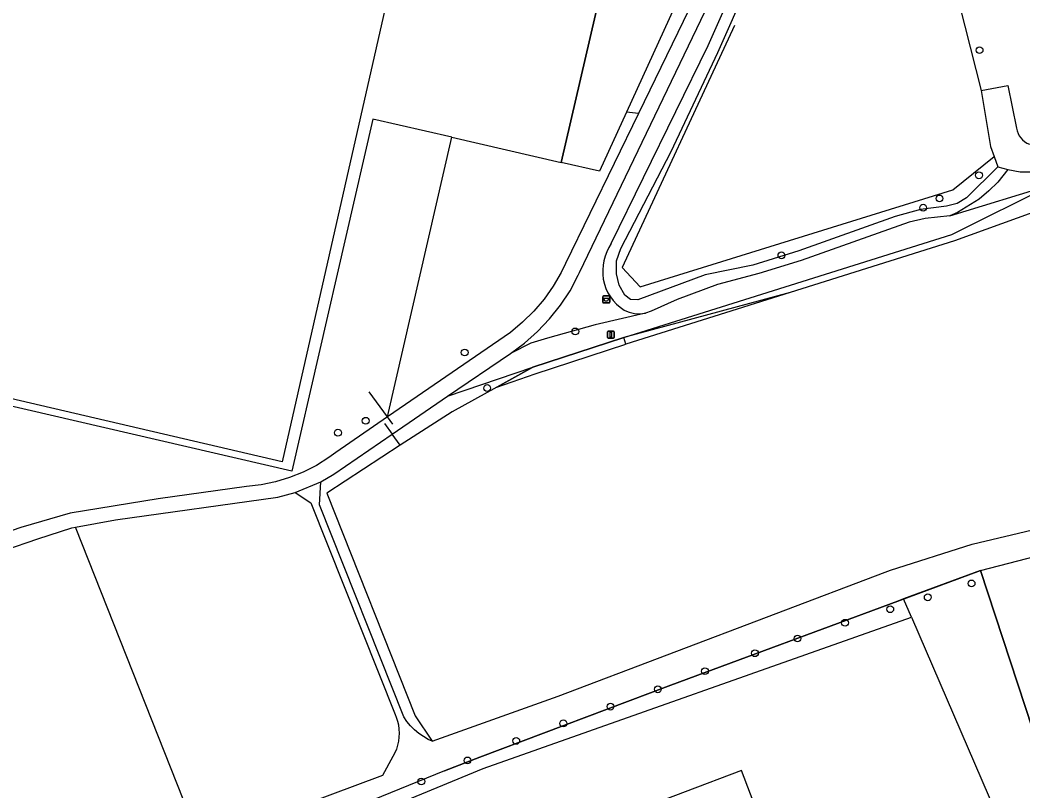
# Model space of a CAD drawing. Extents: x 160203 to 161526, y 379529 to 381797.
# Drawn here: x 161056.6 to 161200.5, y 381341.3 to 381451.9 of the extents above; entities that cross this region are included whole.
import ezdxf

# ---------------------------------------------------------------- set-up
doc = ezdxf.new("R2010")
doc.units = 0
for name, color, linetype in [('IMGEO_Afvalbak', 7, 'Continuous'), ('IMGEO_Boom', 7, 'Continuous'), ('IMGEO_Bouwland', 7, 'Continuous'), ('IMGEO_Grasland_agrarisch', 7, 'Continuous'), ('IMGEO_Grasland_overig', 7, 'Continuous'), ('IMGEO_Groenvoorziening', 7, 'Continuous'), ('IMGEO_Hek', 7, 'Continuous'), ('IMGEO_Loofbos', 7, 'Continuous'), ('IMGEO_Pand', 7, 'Continuous'), ('IMGEO_Rijbaan_lokaal_halfverhard', 7, 'Continuous'), ('IMGEO_Rijbaan_lokaal_onverhard', 7, 'Continuous'), ('IMGEO_Verkeersbordpaal', 7, 'Continuous'), ('IMGEO_Voetpad_onverhard', 7, 'Continuous'), ('IMGEO_Waterloop', 7, 'Continuous')]:
    doc.layers.add(name, color=color, linetype=linetype)

msp = doc.modelspace()

# ---------------------------------------------------------------- linework, layer by layer
at = {"layer": 'IMGEO_Afvalbak'}
for p, q in [((161140.23, 381411.41), (161140.23, 381412.21)), ((161140.23, 381412.21), (161140.23, 381411.41)), ((161140.33, 381412.31), (161141.12, 381412.31)), ((161141.12, 381412.31), (161140.33, 381412.31)), ((161141.22, 381412.21), (161141.22, 381411.41)), ((161141.22, 381411.41), (161141.22, 381412.21)), ((161141.12, 381411.31), (161140.33, 381411.31)), ((161140.33, 381411.31), (161141.12, 381411.31))]:
    msp.add_line(p, q, dxfattribs=at)
msp.add_lwpolyline([(161140.37, 381412.02), (161141.08, 381412.02), (161140.93, 381411.55), (161140.52, 381411.55), (161140.37, 381412.02)], dxfattribs=at)
for centre, start, end in [((161140.33, 381412.21), 90, 180), ((161140.33, 381412.21), 90, 180), ((161141.12, 381412.21), 0, 90), ((161141.12, 381412.21), 360, 90), ((161140.33, 381411.41), 180, 270), ((161140.33, 381411.41), 180, 270), ((161141.12, 381411.41), 270, 0), ((161141.12, 381411.41), 270, 0)]:
    msp.add_arc(centre, 0.1, start, end, dxfattribs=at)
at = {"layer": 'IMGEO_Boom'}
for centre in [(161194.29, 381447.59), (161194.2, 381429.63), (161188.54, 381426.31), (161186.2, 381424.98), (161165.86, 381418.14), (161136.29, 381407.22), (161120.42, 381404.2), (161123.64, 381399.1), (161106.22, 381394.4), (161102.24, 381392.69), (161193.14, 381371.05), (161186.86, 381369.07), (161181.47, 381367.35), (161174.99, 381365.41), (161168.17, 381363.15), (161162.06, 381361.04), (161154.89, 381358.46), (161148.13, 381355.86), (161141.34, 381353.37), (161134.58, 381350.97), (161127.81, 381348.46), (161120.82, 381345.65), (161114.19, 381342.63)]:
    msp.add_circle(centre, 0.489, dxfattribs=at)
at = {"layer": 'IMGEO_Bouwland'}
for points in [[(161112.08, 381339.93), (161123.08, 381344.5), (161184.52, 381366.19)], [(161184.52, 381366.19), (161203.67, 381321.85), (161145.48, 381293.77), (161119.43, 381329.78), (161126.93, 381332.52), (161125.99, 381334.85), (161117.92, 381331.86), (161112.08, 381339.93)]]:
    msp.add_lwpolyline(points, dxfattribs=at)
at = {"layer": 'IMGEO_Grasland_agrarisch'}
for points in [[(160992.01, 381546.65), (161000, 381544.86), (161087.73, 381524.31), (161123.21, 381516.23), (161094.22, 381388.52), (161000, 381410.48), (160979.1, 381415.39)], [(161167.12, 381412.8), (161143.54, 381405.38)], [(161125.03, 381399.23), (161130.51, 381401.14), (161143.54, 381405.38)], [(161125.03, 381399.23), (161118.6, 381395.67), (161111.15, 381390.92)], [(161111.15, 381390.92), (161100.64, 381384.03), (161113.29, 381352.05), (161115.73, 381348.41)]]:
    msp.add_lwpolyline(points, dxfattribs=at)
at = {"layer": 'IMGEO_Grasland_overig'}
msp.add_lwpolyline([(161170.74, 381502.87), (161170.55, 381500), (161163.1, 381477.75), (161160.21, 381475.06), (161143.61, 381438.7)], dxfattribs=at)
at = {"layer": 'IMGEO_Groenvoorziening'}
for points in [[(161134.28, 381431.47), (161150.15, 381500), (161152.01, 381508.05)], [(161143.54, 381405.38), (161143.23, 381406.33)], [(161130.2, 381402.09), (161125.03, 381399.23)], [(161111.15, 381390.92), (161110, 381392.5)], [(161184.52, 381366.19), (161183.39, 381368.83)]]:
    msp.add_lwpolyline(points, dxfattribs=at)
at = {"layer": 'IMGEO_Hek'}
for points in [[(161152.01, 381508.05), (161150.15, 381500), (161134.28, 381431.47)], [(161170.74, 381502.87), (161170.55, 381500), (161163.1, 381477.75), (161160.21, 381475.06), (161143.61, 381438.7)], [(161159.14, 381451.11), (161143.03, 381416.41), (161145.58, 381413.63), (161190.46, 381427.54), (161196.39, 381432.31)], [(161130.2, 381402.09), (161143.23, 381406.33), (161190.31, 381421.14), (161204.71, 381428.33), (161233.18, 381437.83)], [(161095.64, 381387.19), (161000, 381409.32)], [(161125.03, 381399.23), (161130.2, 381402.09)], [(161109.35, 381394.96), (161106.71, 381398.54)], [(161110.12, 381393.92), (161109.35, 381394.96)], [(161108.9, 381394), (161110, 381392.5)], [(161111.15, 381390.92), (161110, 381392.5)], [(161182.57, 381368.53), (161194.43, 381372.92)], [(161194.43, 381372.92), (161211.51, 381320.89)], [(161122.59, 381346.1), (161149.98, 381356.44), (161182.57, 381368.53)], [(161117.51, 381344.18), (161122.59, 381346.1)]]:
    msp.add_lwpolyline(points, dxfattribs=at)
at = {"layer": 'IMGEO_Loofbos'}
for points in [[(161178.87, 381503.46), (161194.53, 381441.79)], [(161118.58, 381435.09), (161107.24, 381437.71), (161095.64, 381387.19), (161000, 381409.32), (160952.15, 381420.57)], [(161143.61, 381438.7), (161139.74, 381430.21), (161134.28, 381431.47)], [(161145.36, 381438.51), (161143.61, 381438.7)], [(161109.35, 381394.96), (161118.58, 381435.09)], [(161118.58, 381435.09), (161134.28, 381431.47)], [(161082.6, 381333.52), (161081.92, 381335.28), (161064.56, 381379.14)], [(161211.51, 381320.89), (161194.43, 381372.92)]]:
    msp.add_lwpolyline(points, dxfattribs=at)
at = {"layer": 'IMGEO_Pand'}
msp.add_lwpolyline([(161148.85, 381301.02), (161173.05, 381310.23), (161160.12, 381344.21), (161135.9, 381335.04), (161136.11, 381334.49)], dxfattribs=at)
at = {"layer": 'IMGEO_Rijbaan_lokaal_halfverhard'}
for points in [[(161126.97, 381404.06), (161128.99, 381405.54), (161130.87, 381407.2), (161132.6, 381409.01), (161134.16, 381410.98), (161135.53, 381413.07), (161136.71, 381415.28), (161136.9, 381415.67), (161164.55, 381473.22), (161169.22, 381484.27), (161172.84, 381492.7), (161175.59, 381500.15), (161180.27, 381514.12), (161181.25, 381516.48), (161183.47, 381519.74)], [(161172.66, 381502.31), (161171.91, 381500), (161170.01, 381493.54), (161167.43, 381485.8), (161162.26, 381473.35), (161145.36, 381438.51)], [(161145.36, 381438.51), (161134.9, 381416.97), (161134.27, 381415.67), (161133.13, 381413.71), (161131.82, 381411.85), (161130.35, 381410.12), (161128.73, 381408.53), (161126.97, 381407.09), (161109.35, 381394.96)], [(161117.95, 381397.91), (161126.97, 381404.06)], [(161110, 381392.5), (161117.95, 381397.91)], [(161109.35, 381394.96), (161101.95, 381389.87), (161100.93, 381389.11), (161099.14, 381387.99), (161097.26, 381387.03), (161095.3, 381386.24), (161093.27, 381385.63), (161091.2, 381385.21), (161089.11, 381384.97), (161076.44, 381383.21), (161063.82, 381381.14), (161056.73, 381379.07), (161050.48, 381376.91), (161045.06, 381375.03), (161027.65, 381369.06), (161012.13, 381363.59), (160995.18, 381359.02), (160978.95, 381356.53)], [(161099.77, 381385.65), (161101.66, 381386.75), (161110, 381392.5)], [(161096.11, 381384.11), (161099.77, 381385.65)], [(161064.56, 381379.14), (161070.32, 381380.17), (161093.63, 381383.44), (161096.11, 381384.11)], [(160984.64, 381354.6), (160995.68, 381356.33), (161011.39, 381360.84), (161046.68, 381373.24), (161054.46, 381375.85), (161059.17, 381377.45), (161064.06, 381379.05), (161064.56, 381379.14)]]:
    msp.add_lwpolyline(points, dxfattribs=at)
at = {"layer": 'IMGEO_Rijbaan_lokaal_onverhard'}
for points in [[(161190.01, 381423.82), (161204.71, 381428.33), (161233.18, 381437.83), (161248.4, 381442.9)], [(161247.31, 381440.08), (161234.58, 381436.12), (161190.69, 381420.21), (161167.12, 381412.8)], [(161190.01, 381423.82), (161186.47, 381423.42), (161184.19, 381422.89), (161168.68, 381417.42), (161162.61, 381415.55), (161156.68, 381413.95), (161150.92, 381411.82), (161147.19, 381410.11), (161146.35, 381409.84)], [(161167.12, 381412.8), (161143.23, 381406.33)], [(161146.35, 381409.84), (161139.13, 381408.16), (161132.31, 381406.26), (161129.89, 381405.52), (161126.97, 381404.06)], [(161143.23, 381406.33), (161130.2, 381402.09)], [(161117.95, 381397.91), (161130.2, 381402.09)]]:
    msp.add_lwpolyline(points, dxfattribs=at)
at = {"layer": 'IMGEO_Verkeersbordpaal'}
for p, q in [((161140.89, 381406.36), (161140.89, 381407.16)), ((161140.89, 381407.16), (161140.89, 381406.36)), ((161140.99, 381407.26), (161141.78, 381407.26)), ((161141.78, 381407.26), (161140.99, 381407.26)), ((161141.88, 381407.16), (161141.88, 381406.36)), ((161141.88, 381406.36), (161141.88, 381407.16)), ((161141.78, 381406.26), (161140.99, 381406.26)), ((161140.99, 381406.26), (161141.78, 381406.26))]:
    msp.add_line(p, q, dxfattribs=at)
msp.add_lwpolyline([(161141.31, 381407.13), (161141.46, 381407.13), (161141.46, 381406.38), (161141.31, 381406.38), (161141.31, 381407.13)], dxfattribs=at)
for centre, start, end in [((161140.99, 381407.16), 90, 180), ((161140.99, 381407.16), 90, 180), ((161141.78, 381407.16), 0, 90), ((161141.78, 381407.16), 360, 90), ((161140.99, 381406.36), 180, 270), ((161140.99, 381406.36), 180, 270), ((161141.78, 381406.36), 270, 0), ((161141.78, 381406.36), 270, 0)]:
    msp.add_arc(centre, 0.1, start, end, dxfattribs=at)
at = {"layer": 'IMGEO_Voetpad_onverhard'}
for points in [[(161115.73, 381348.41), (161133.85, 381354.86), (161180.73, 381372.68), (161181.52, 381372.98), (161193.25, 381376.67), (161230.31, 381385.5), (161247.45, 381391.8), (161250.42, 381393.04)], [(161115.73, 381348.41), (161115.19, 381348.67), (161114.49, 381349.08), (161113.83, 381349.54), (161113.22, 381350.06), (161112.65, 381350.63), (161112.14, 381351.25), (161111.69, 381351.91), (161099.6, 381382.32), (161099.77, 381385.65)], [(161194.43, 381372.92), (161243.73, 381385.67), (161253.07, 381386.53)], [(161096.11, 381384.11), (161098.33, 381382.63), (161110.42, 381352.23), (161110.58, 381351.86), (161110.76, 381351.3), (161110.9, 381350.74), (161110.98, 381350.16), (161111.01, 381349.58), (161110.99, 381348.99), (161110.92, 381348.41), (161110.8, 381347.84), (161110.62, 381347.29), (161110.4, 381346.75), (161110.13, 381346.23), (161108.61, 381343.47), (161097.47, 381339.32), (161082.6, 381333.52)], [(161194.43, 381372.92), (161183.39, 381368.83)], [(161183.39, 381368.83), (161182.57, 381368.53), (161149.98, 381356.44), (161122.59, 381346.1), (161117.51, 381344.18), (161078.31, 381328.17), (161044.69, 381312.84), (161032.9, 381307.9), (161022.6, 381304.44), (161014.26, 381302.08), (161004.8, 381299.97), (161002.37, 381298.86), (161000.77, 381298.13), (161000, 381297.14), (160999.32, 381295.74)]]:
    msp.add_lwpolyline(points, dxfattribs=at)
at = {"layer": 'IMGEO_Waterloop'}
for points in [[(161141.45, 381419.83), (161155.35, 381448.28), (161165.56, 381471.21), (161170.91, 381485.52), (161175.97, 381500), (161179.38, 381510.14), (161180.32, 381512.18), (161181.43, 381514.13), (161182.72, 381515.97), (161183.88, 381517.84), (161186.65, 381522.1), (161186.98, 381522.58)], [(161196.92, 381430.85), (161192.43, 381426.4), (161191.08, 381425.57), (161189.54, 381425.2), (161185.8, 381424.71), (161182.16, 381423.72), (161168.37, 381418.78), (161161.74, 381416.72), (161154.94, 381415.34), (161145.26, 381411.74), (161144.22, 381411.81), (161143.38, 381412.43), (161142.57, 381413.87), (161142.19, 381415.48), (161142.18, 381417.37), (161142.84, 381419.14), (161150.06, 381433.07), (161156.74, 381447.27), (161170.17, 381477.6), (161178.87, 381503.46)], [(161198.36, 381430.45), (161200.13, 381430.11), (161201.93, 381430.14), (161231.86, 381439.62), (161241.68, 381442.73), (161245.46, 381444.89), (161245.34, 381445.37)], [(161194.53, 381441.79), (161198.33, 381442.54), (161199.59, 381436.41)], [(161194.53, 381441.79), (161195.87, 381433.76), (161196.39, 381432.31), (161196.92, 381430.85)], [(161198.36, 381430.45), (161196.91, 381428.66), (161195.61, 381427.38), (161194.21, 381426.21), (161191.13, 381424.28), (161190.01, 381423.82)], [(161196.92, 381430.85), (161198.36, 381430.45)]]:
    msp.add_lwpolyline(points, dxfattribs=at)
for centre, radius, start, end in [((161202.52, 381436.84), 2.96, 188.4362, 248.5459), ((161147.41, 381415.81), 7.19, 145.9904, 188.8478), ((161146.85, 381415.91), 6.66, 190.4527, 237.59), ((161145.42, 381414.17), 4.42, 241.1091, 282.1075)]:
    msp.add_arc(centre, radius, start, end, dxfattribs=at)

doc.saveas('drawing.dxf')
